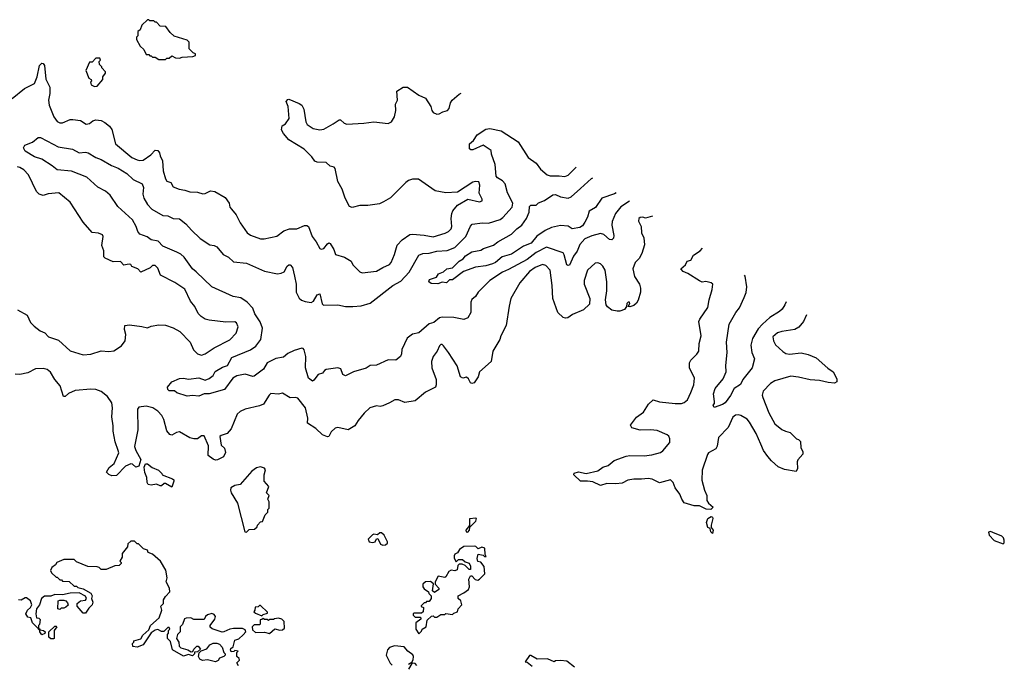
# Model space of a CAD drawing. Extents: x 2239805 to 2396427, y 665731 to 772158.
# Tile 311 of 326: x 2351043 to 2358694, y 764163 to 769170. Entities that reach past the tile are written whole.
import ezdxf

# ---------------------------------------------------------------- set-up
doc = ezdxf.new("R2010")
doc.units = 0

msp = doc.modelspace()

# ---------------------------------------------------------------- linework, layer by layer
at = {"layer": '0CON05XD'}
for points in [[(2352175, 768860), (2352185, 768870), (2352205, 768870), (2352225, 768890), (2352253, 768873), (2352285, 768872.5), (2352305, 768880), (2352387, 768883), (2352408.3, 768891.7), (2352410, 768905), (2352391.7, 768911.7), (2352360, 768945), (2352360, 768995), (2352345, 769010), (2352243, 769043), (2352210.7, 769070.7), (2352178.3, 769118.3), (2352135, 769120), (2352105, 769150), (2352095, 769150), (2352085, 769160), (2352055, 769160), (2352045, 769170), (2352035, 769170), (2351991.7, 769128.3), (2351978.3, 769091.7), (2351961.7, 769078.3), (2351960, 769045), (2351950, 769035), (2351950, 769015), (2351980, 768965), (2352008.3, 768938.3), (2352025, 768900), (2352045, 768900), (2352055, 768890), (2352065, 768890), (2352075, 768880), (2352095, 768880), (2352125, 768860), (2352175, 768860)], [(2351625, 768650), (2351645, 768652.5), (2351690, 768705), (2351690, 768725), (2351710, 768755), (2351710, 768765), (2351680, 768795), (2351680, 768805), (2351663, 768823), (2351660, 768845), (2351670, 768855), (2351665, 768870), (2351635, 768870), (2351605, 768840), (2351585, 768840), (2351557.5, 768775), (2351580, 768715), (2351597.5, 768705), (2351600, 768695), (2351592.5, 768685), (2351597.5, 768665), (2351625, 768650)], [(2350985, 768557.5), (2351081.2, 768635), (2351157.5, 768675), (2351178.8, 768725), (2351196.2, 768815), (2351215, 768832), (2351225, 768830), (2351235.7, 768815), (2351247, 768707), (2351276.7, 768645), (2351276.7, 768596.7), (2351266.2, 768545), (2351272, 768505), (2351307.5, 768415), (2351335, 768378.8), (2351355, 768370), (2351375, 768370), (2351435, 768393.8), (2351455, 768396), (2351515, 768386), (2351559.3, 768359.3), (2351585, 768362.5), (2351610, 768385), (2351635, 768392.5), (2351675, 768387.5), (2351705, 768372.5), (2351741.8, 768341.8), (2351758.1, 768318.1), (2351786.7, 768205), (2351915, 768100.6), (2351955, 768080.6), (2351975, 768075.7), (2352001.2, 768078.8), (2352060.5, 768119.5), (2352094.3, 768155.7), (2352115, 768153.8), (2352130, 768135), (2352133.6, 768113.6), (2352153.3, 768075), (2352157.5, 767995), (2352176, 767935), (2352186.2, 767916.2), (2352217.5, 767905), (2352235, 767872.5), (2352283, 767853), (2352327, 767847), (2352365, 767832.5), (2352425, 767830), (2352465, 767817.5), (2352485, 767820), (2352525, 767840), (2352560, 767835), (2352639.3, 767789.3), (2352670, 767745), (2352676.7, 767715), (2352688.3, 767698.3), (2352725.5, 767655.5), (2352755, 767593.3), (2352811.2, 767515), (2352835.8, 767495.8), (2352915, 767466.7), (2352943, 767467), (2353041.2, 767488.8), (2353095, 767530.8), (2353140, 767545), (2353195, 767546), (2353255, 767572.5), (2353275, 767572.5), (2353287.5, 767565), (2353315.8, 767485.8), (2353346.7, 767445), (2353375, 767392.5), (2353385, 767387.5), (2353405, 767392), (2353435, 767430), (2353445, 767436.7), (2353455, 767432.5), (2353483.3, 767385), (2353497.5, 767345), (2353565.8, 767325.8), (2353617.5, 767295), (2353632.5, 767265), (2353685, 767212.5), (2353703.9, 767203.9), (2353815, 767216), (2353865, 767246.2), (2353915, 767267.5), (2353930, 767285), (2353953.8, 767345), (2353975, 767420), (2354015, 767461.2), (2354075, 767500.8), (2354095, 767504.2), (2354185, 767496.9), (2354255, 767482.9), (2354348.8, 767511.2), (2354375, 767526), (2354394.4, 767545.6), (2354401.4, 767565), (2354395.6, 767625), (2354400.6, 767665), (2354409.4, 767685), (2354445, 767730), (2354525, 767776.2), (2354615, 767756.2), (2354637, 767763), (2354636.7, 767775), (2354612.9, 767822.9), (2354619.2, 767885), (2354610.5, 767910.5), (2354585, 767914.2), (2354565, 767907.5), (2354445, 767831.2), (2354355, 767824), (2354271.7, 767841.7), (2354141.7, 767931.7), (2354095, 767932), (2354065, 767921.2), (2354044.2, 767905.8), (2353923, 767787), (2353870, 767755), (2353839.3, 767740.7), (2353747, 767727), (2353685, 767726.7), (2353625, 767712.5), (2353605, 767720), (2353571.2, 767785), (2353548, 767855), (2353515, 767913.3), (2353494.1, 768014.1), (2353486.7, 768025), (2353455, 768032), (2353425, 768061.2), (2353355, 768063.3), (2353335, 768072.5), (2353312.5, 768105), (2353253.9, 768163.9), (2353135, 768237.5), (2353092.5, 768285), (2353077.5, 768315), (2353082.5, 768345), (2353109.3, 768360.7), (2353136.1, 768403.9), (2353128, 768495), (2353114, 768535), (2353125, 768550), (2353135, 768553.3), (2353215, 768520), (2353235.8, 768505.8), (2353250, 768475), (2353265, 768377.5), (2353276.7, 768355), (2353324.2, 768324.2), (2353375, 768314), (2353405, 768318.8), (2353479.7, 768360.3), (2353525, 768393.3), (2353535, 768393.3), (2353565, 768366.2), (2353585, 768358.8), (2353715.8, 768365.8), (2353795, 768375.7), (2353905, 768362.5), (2353932.7, 768377.3), (2353953.8, 768415), (2353966.7, 768465), (2353963.3, 768515), (2353977.5, 768545), (2353973.3, 768615), (2354023, 768647), (2354055, 768646.7), (2354145, 768583.3), (2354195, 768560), (2354237.5, 768495), (2354244.4, 768465), (2354255, 768448.8), (2354285, 768437.5), (2354301.7, 768438.3), (2354330, 768455), (2354366.1, 768463.9), (2354380.7, 768479.3), (2354391.2, 768525), (2354403.3, 768545), (2354457.9, 768592.1), (2354472.5, 768600)], [(2355781.5, 767759.3), (2355715, 767715.8), (2355672, 767665), (2355647.7, 767602.3), (2355643, 767573), (2355660, 767495), (2355655.8, 767474.2), (2355645, 767460), (2355625, 767462.5), (2355582.7, 767502.7), (2355555, 767508.6), (2355487.6, 767492.4), (2355435, 767466.9), (2355395.4, 767424.6), (2355375, 767371.2), (2355346.8, 767333.2), (2355315, 767263.3), (2355305, 767260), (2355293.8, 767265), (2355274.3, 767344.3), (2355265, 767358.8), (2355135, 767402.5), (2355055, 767362.9), (2354985, 767307.8), (2354841.1, 767228.9), (2354795, 767208.1), (2354696.2, 767143.8), (2354606.2, 767055), (2354585, 767020), (2354555, 766997.5), (2354548.8, 766975), (2354547.5, 766895), (2354525, 766853.3), (2354495, 766841.2), (2354415, 766855.8), (2354325, 766860), (2354305, 766854), (2354261.3, 766818.7), (2354223.4, 766806.6), (2354145, 766738.1), (2354095, 766727.9), (2354054.6, 766695.4), (2354011.2, 766608.8), (2354010, 766575), (2354002.5, 766555), (2353965, 766526.7), (2353905, 766527.5), (2353815, 766485.8), (2353765, 766483.8), (2353735, 766463.8), (2353636.1, 766433.9), (2353575, 766403.3), (2353553.3, 766415), (2353537.7, 766457.7), (2353515, 766466.7), (2353425, 766453.3), (2353410, 766445), (2353395, 766423.3), (2353362.5, 766415), (2353329.3, 766370.7), (2353317, 766363), (2353286.1, 766386.1), (2353263.6, 766466.4), (2353265.4, 766555), (2353253.5, 766605), (2353246.2, 766616.2), (2353235, 766617.5), (2353175, 766601.4), (2353125, 766578), (2353091.9, 766548.1), (2353032.6, 766537.4), (2352964.4, 766505.6), (2352938, 766455), (2352865, 766401.2), (2352855, 766398.8), (2352795, 766416), (2352730, 766405), (2352698.8, 766385), (2352635, 766298), (2352515, 766262.9), (2352475, 766264.2), (2352435, 766245.7), (2352385, 766251.4), (2352343, 766247), (2352265, 766270.8), (2352245, 766287.5), (2352205, 766288), (2352195, 766297.5), (2352192, 766315), (2352225, 766357.5), (2352285, 766383.8), (2352316, 766386), (2352355, 766378), (2352435, 766389.4), (2352485, 766371.2), (2352515, 766382), (2352545, 766406.7), (2352562.1, 766437.9), (2352618.3, 766471.7), (2352657.5, 766485), (2352691.2, 766545), (2352835, 766604.6), (2352878.1, 766635), (2352916.9, 766685), (2352930, 766775), (2352912.4, 766822.4), (2352870.8, 766885), (2352855, 766930), (2352810, 766975), (2352760.7, 767010.7), (2352701.3, 767021.3), (2352535.5, 767095.5), (2352415, 767212.5), (2352385, 767234.2), (2352320, 767325), (2352295, 767348.1), (2352265, 767364.4), (2352155, 767412.2), (2352119.4, 767449.4), (2352065, 767460.8), (2352033.9, 767483.9), (2351975, 767504), (2351960, 767525), (2351948.8, 767565), (2351918, 767615), (2351805, 767720), (2351745, 767808), (2351708.7, 767838.7), (2351649.5, 767869.5), (2351565, 767948), (2351445, 767994), (2351335, 768004.2), (2351296.1, 768036.1), (2351215.5, 768085.5), (2351156.7, 768105), (2351085, 768150), (2351072, 768175), (2351082, 768195), (2351142.2, 768217.8), (2351185, 768256), (2351205, 768256), (2351303.4, 768203.4), (2351341.7, 768181.7), (2351452.5, 768165), (2351505, 768136.2), (2351555, 768142), (2351574, 768136), (2351635, 768099.2), (2351676.2, 768085), (2351755, 768036.9), (2351807, 768017), (2351875, 767974.2), (2351925, 767928), (2351993.9, 767893.9), (2352003.6, 767866.4), (2351999.2, 767815), (2352007.5, 767785), (2352036.2, 767735), (2352069.5, 767699.5), (2352155, 767648.8), (2352195, 767646.7), (2352235, 767626.2), (2352285, 767623.3), (2352333.3, 767585), (2352376.7, 767535), (2352445, 767471.2), (2352520.8, 767420.8), (2352555, 767416.2), (2352575, 767406.2), (2352625, 767346.7), (2352665.8, 767325.8), (2352705, 767290), (2352805, 767279.2), (2352945, 767216.7), (2353045, 767196.2), (2353075, 767201.2), (2353097.3, 767212.7), (2353120, 767255), (2353134.4, 767265.6), (2353145, 767265.7), (2353162.5, 767245), (2353178.3, 767178.3), (2353190, 767115), (2353190, 767055), (2353215, 767007.5), (2353232.7, 766992.7), (2353260.3, 766980.3), (2353307.4, 766972.6), (2353325.8, 766985), (2353355, 767033.3), (2353375, 767040), (2353392.7, 766962.7), (2353402.7, 766952.7), (2353515, 766956), (2353575, 766941.4), (2353631.7, 766941.7), (2353695, 766948.1), (2353765, 766967.1), (2353943.3, 767105), (2354005, 767138.6), (2354069.8, 767210.2), (2354145, 767340), (2354175.7, 767354.3), (2354225, 767356.7), (2354285, 767372.2), (2354365, 767377.8), (2354425, 767399.5), (2354509.4, 767485), (2354544.6, 767565.4), (2354558.3, 767581.7), (2354638.3, 767591.7), (2354685, 767588.5), (2354775, 767619.2), (2354796.3, 767633.7), (2354869.2, 767715), (2354874.2, 767745), (2354832.5, 767825), (2354814.2, 767894.2), (2354795, 767918.8), (2354755, 767942), (2354744.2, 767955), (2354738.6, 768045), (2354710, 768125), (2354706.7, 768155), (2354645, 768196.7), (2354565, 768160), (2354548.3, 768158.3), (2354538.3, 768168.3), (2354537.5, 768205), (2354568.8, 768231.2), (2354596.7, 768275), (2354665, 768318.8), (2354695.9, 768324.1), (2354785, 768308), (2354915, 768221.2), (2354995, 768100), (2355056.2, 768056.2), (2355089.3, 768009.3), (2355141.4, 767965), (2355165, 767956.8), (2355235, 767957.5), (2355278.8, 767951.2), (2355305, 767962), (2355366.9, 768025.6)], [(2351993, 766787), (2352035, 766777.5), (2352065, 766790), (2352125, 766800), (2352175, 766796.7), (2352235, 766776.7), (2352287.7, 766747.7), (2352366.7, 766665), (2352392.5, 766605), (2352423.9, 766573.9), (2352455, 766563.8), (2352485, 766573.8), (2352555, 766622.5), (2352676.8, 766683.2), (2352724, 766735), (2352741.2, 766785), (2352726.7, 766815), (2352715, 766822.5), (2352645, 766821.2), (2352515, 766836.7), (2352485, 766843.3), (2352452.5, 766865), (2352429.3, 766889.3), (2352403.6, 766943.6), (2352368.8, 766985), (2352325.9, 767075.9), (2352248.3, 767128.3), (2352137, 767187), (2352115, 767240), (2352095, 767260), (2352075, 767260), (2352057, 767243), (2351985, 767210), (2351960, 767235), (2351915, 767252.5), (2351905, 767267.5), (2351895, 767272.5), (2351877.5, 767267.5), (2351853, 767263), (2351825, 767292.5), (2351768.3, 767288.3), (2351707, 767317), (2351697.5, 767327.5), (2351697.5, 767375), (2351680, 767415), (2351692.5, 767485), (2351685, 767500), (2351655, 767512.5), (2351605, 767517.5), (2351535, 767597.5), (2351435, 767752.5), (2351346.1, 767826.1), (2351265, 767816.2), (2351225, 767803.3), (2351193.3, 767815), (2351173.8, 767835), (2351111.2, 767965), (2351075, 768003.3), (2351045, 768023.3), (2351025, 768026.7)], [(2355677.8, 767825.9), (2355665, 767818), (2355567.3, 767782.7), (2355518, 767712), (2355467.5, 767682.5), (2355455.8, 767635), (2355435, 767596.2), (2355415, 767570), (2355395, 767555.8), (2355335, 767546.2), (2355305, 767566), (2355245, 767572), (2355175, 767555.8), (2355125, 767532.5), (2355062.1, 767487.9), (2355016, 767435), (2354958.7, 767411.3), (2354865, 767348.8), (2354790.9, 767329.1), (2354740, 767285), (2354717.5, 767275), (2354665, 767258.8), (2354585, 767248.8), (2354492.5, 767215), (2354405, 767150), (2354381.7, 767148.3), (2354360, 767125), (2354325, 767132.5), (2354290.7, 767119.3), (2354240.7, 767120.7), (2354223, 767133), (2354227, 767153), (2354280.5, 767169.5), (2354297.5, 767195), (2354335, 767211.2), (2354362.5, 767235), (2354407, 767243), (2354457.5, 767295), (2354488.3, 767311.7), (2354507.5, 767335), (2354555, 767366), (2354625, 767381.2), (2354646.1, 767393.9), (2354725, 767418), (2354757.5, 767445), (2354865, 767503.8), (2354905, 767546.7), (2354943.8, 767575), (2354980, 767625), (2355001.2, 767675), (2355005, 767720), (2355015, 767730), (2355055, 767730), (2355073, 767747), (2355120, 767765), (2355185, 767810), (2355205, 767812.5), (2355245, 767793.3), (2355305, 767784.3), (2355327.5, 767795), (2355400.2, 767859.8), (2355485, 767936), (2355496.1, 767942.5)], [(2355959.2, 767645.1), (2355905, 767628.8), (2355885.9, 767635.9), (2355865, 767633.8), (2355853.8, 767625), (2355852, 767605), (2355872, 767565), (2355874.3, 767515), (2355892.5, 767475), (2355897.5, 767422.5), (2355876.2, 767355), (2355855.8, 767314.2), (2355825.9, 767284.1), (2355807.5, 767235), (2355820.8, 767175), (2355858, 767115), (2355867.5, 767085), (2355866.2, 767055), (2355847.7, 766992.3), (2355835, 766967.5), (2355815, 766950), (2355785, 766940), (2355771.7, 766941.7), (2355782.5, 766965), (2355780, 766975), (2355770, 766975), (2355760, 766965), (2355758.3, 766941.7), (2355741.2, 766918.8), (2355705, 766906.2), (2355685, 766906.2), (2355645, 766913.3), (2355610, 766940), (2355598.8, 766955), (2355595.9, 766994.1), (2355605.7, 767065), (2355605.5, 767135), (2355590.8, 767225), (2355575, 767256.2), (2355555, 767273.8), (2355535, 767281.2), (2355515, 767280), (2355454, 767225), (2355428.1, 767145), (2355428.6, 767115), (2355472, 767005), (2355470.7, 766959.3), (2355425, 766916), (2355338.7, 766881.3), (2355302.5, 766855), (2355285, 766851.4), (2355265, 766856), (2355224.2, 766895), (2355184.6, 767004.6), (2355181.1, 767105), (2355164.2, 767225), (2355131.3, 767261.3), (2355105, 767269.4), (2355048.8, 767245), (2355003.3, 767215), (2354928.8, 767125), (2354860, 767005), (2354845.7, 766945), (2354823.8, 766795), (2354781.2, 766715), (2354773.6, 766686.4), (2354720, 766595), (2354707.5, 766515), (2354616.7, 766435), (2354604, 766395), (2354575, 766350.8), (2354555, 766344.2), (2354545, 766348.8), (2354530.7, 766380.7), (2354515, 766393.3), (2354485, 766386.7), (2354467.5, 766395), (2354441.2, 766481.2), (2354375.6, 766585.6), (2354335, 766636.7), (2354325, 766646.2), (2354315, 766646.7), (2354305, 766637.5), (2354286.7, 766595), (2354256.2, 766555), (2354242.5, 766515), (2354245.8, 766465), (2354278.8, 766375), (2354280, 766335), (2354273, 766317), (2354195, 766276.7), (2354115, 766210), (2354035, 766196.7), (2353985, 766216.7), (2353956.4, 766216.4), (2353917.5, 766195), (2353865, 766171.2), (2353845, 766166.7), (2353815, 766170), (2353763.9, 766156.1), (2353720, 766115), (2353672.3, 766057.7), (2353645.6, 766014.4), (2353595, 765983.3), (2353515, 766003.3), (2353495, 765996.7), (2353462.3, 765967.7), (2353445, 765932.5), (2353435, 765928.8), (2353394.5, 765944.5), (2353345, 765996), (2353280, 766035), (2353282.9, 766075), (2353264.4, 766155), (2353205, 766230), (2353183.6, 766236.4), (2353143.6, 766233.6), (2353085, 766268.8), (2353055, 766262.5), (2352995, 766266.2), (2352980, 766255), (2352936.2, 766183.8), (2352905, 766171.2), (2352794.1, 766145.9), (2352755, 766126.7), (2352733.6, 766106.4), (2352685, 765992.5), (2352653.6, 765956.4), (2352608.3, 765941.7), (2352598.3, 765931.7), (2352607.5, 765865), (2352633, 765843), (2352640.7, 765809.3), (2352625.9, 765774.1), (2352579.3, 765750.7), (2352565, 765748.8), (2352545, 765756), (2352506.7, 765785), (2352509.3, 765859.3), (2352475, 765936.7), (2352455, 765937.5), (2352425, 765913.3), (2352396.4, 765913.6), (2352365, 765923.3), (2352285, 765968.8), (2352260, 765965), (2352225, 765942.5), (2352209.3, 765949.3), (2352185, 765977.5), (2352162, 766065), (2352146.8, 766096.8), (2352115, 766128.8), (2352077.5, 766155), (2352025, 766167.5), (2351968.3, 766161.7), (2351957.5, 766145), (2351960, 765985), (2351935.9, 765855.9), (2351944.1, 765824.1), (2351983.3, 765755), (2351968.3, 765701.7), (2351944, 765694), (2351918.3, 765718.3), (2351905, 765720), (2351865, 765702.5), (2351795, 765630), (2351758.3, 765628.3), (2351735, 765636.7), (2351717.5, 765655), (2351738.8, 765691.2), (2351777, 765723), (2351813.3, 765805), (2351808.8, 765825), (2351785, 765892.5), (2351768.5, 765975), (2351769.5, 766015), (2351758.1, 766085), (2351764.2, 766155), (2351758, 766195), (2351725, 766243.8), (2351675, 766282.5), (2351635, 766297.1), (2351595, 766301.4), (2351475, 766288.8), (2351423, 766267), (2351397, 766243), (2351383, 766243), (2351356.7, 766325), (2351315, 766376.2), (2351281.7, 766431.7), (2351255, 766452), (2351225, 766462), (2351165, 766458.6), (2351105, 766427.5), (2351045, 766413.3), (2351006.4, 766416.4)], [(2357156.1, 766876.4), (2357132, 766825), (2357097.7, 766782.3), (2357065, 766763.3), (2356965, 766749.2), (2356931.2, 766738.8), (2356894.1, 766705.9), (2356898.8, 766675), (2356916.2, 766645), (2356971.7, 766591.7), (2356995, 766577.5), (2357025, 766571.4), (2357115, 766582.5), (2357168.8, 766568.8), (2357232.7, 766542.7), (2357322.7, 766462.7), (2357362.5, 766435), (2357391.7, 766381.7), (2357391.7, 766358.3), (2357375, 766347.5), (2357325, 766353.3), (2357258.3, 766368.3), (2357185, 766372), (2357094.4, 766394.4), (2357035, 766400.8), (2356910, 766365), (2356876.7, 766345), (2356820, 766285), (2356812, 766255), (2356816, 766235), (2356865, 766117.5), (2356911.7, 766031.7), (2356965, 765987.5), (2356993, 765973), (2357030, 765965), (2357080, 765915), (2357095, 765910), (2357110, 765895), (2357112.5, 765845), (2357127.5, 765815), (2357127.5, 765795), (2357088.3, 765751.7), (2357083.3, 765735), (2357086.1, 765683.9), (2357075, 765660), (2356985, 765677.5), (2356937, 765697), (2356883.6, 765743.6), (2356855, 765777.5), (2356821.2, 765825), (2356802.7, 765872.7), (2356765.7, 765955), (2356714.1, 766044.1), (2356695, 766066.7), (2356645, 766096.2), (2356625, 766101.2), (2356605, 766098.8), (2356585, 766083.3), (2356547.9, 766002.1), (2356473.1, 765925), (2356461.9, 765858.1), (2356451.9, 765838.1), (2356396.2, 765805), (2356386.8, 765793.2), (2356345, 765670), (2356344.1, 765594.1), (2356363.8, 765515), (2356381.2, 765475), (2356383.1, 765435), (2356393.8, 765413.8), (2356431.2, 765385), (2356412.5, 765365), (2356377.9, 765367.9), (2356325, 765394.3), (2356283.9, 765393.9), (2356206.4, 765416.4), (2356188, 765445), (2356173.3, 765485), (2356136.7, 765535), (2356120, 765575), (2356100, 765595), (2356015, 765572.9), (2355958, 765602), (2355925, 765607.5), (2355875, 765600), (2355815, 765600.8), (2355767.7, 765592.3), (2355725, 765571.2), (2355673.9, 765563.9), (2355605, 765566.7), (2355555, 765553.3), (2355495, 765580), (2355455, 765586.2), (2355400, 765585), (2355347.5, 765635), (2355351.7, 765648.3), (2355385, 765658), (2355445, 765646), (2355534.1, 765665.9), (2355574.3, 765695.7), (2355615, 765706.7), (2355663.2, 765746.8), (2355755, 765781.2), (2355785, 765786.2), (2355895, 765782), (2355955, 765789.2), (2356022.3, 765807.7), (2356039.5, 765820.5), (2356094.4, 765885.6), (2356095.8, 765915), (2356086.2, 765935), (2356075, 765946), (2355995, 765978), (2355943.9, 765983.9), (2355865, 765981.2), (2355799.3, 765999.3), (2355788.3, 766021.7), (2355835, 766082.5), (2355889.3, 766120.7), (2355927.5, 766185), (2355965, 766217.5), (2356015, 766201.2), (2356135, 766188.8), (2356185, 766190), (2356205, 766196.7), (2356231.7, 766218.3), (2356258.8, 766275), (2356281.2, 766335), (2356286.7, 766385), (2356247.5, 766465), (2356247.5, 766505), (2356257.5, 766525), (2356305, 766572.5), (2356318.8, 766595), (2356322, 766655), (2356338.8, 766715), (2356320, 766825), (2356326.7, 766845), (2356390, 766935), (2356400, 766995), (2356423.3, 767075), (2356427.5, 767115), (2356415, 767126.7), (2356375, 767136.7), (2356345, 767132.5), (2356325, 767141.2), (2356235, 767200), (2356197.5, 767215), (2356180, 767235), (2356216.7, 767265), (2356230, 767295), (2356258.3, 767301.7), (2356278.3, 767341.7), (2356330, 767375), (2356347.4, 767395.8)], [(2356997.9, 766977.9), (2356988.8, 766955), (2356967.3, 766922.7), (2356945.8, 766904.2), (2356872.1, 766857.9), (2356814.5, 766805.5), (2356781.6, 766768.4), (2356736.9, 766695), (2356722.7, 766642.7), (2356731.2, 766585), (2356753.3, 766535), (2356733.6, 766466.4), (2356661.2, 766375), (2356643, 766337), (2356593.9, 766306.1), (2356565, 766250), (2356523.8, 766195), (2356505, 766181.2), (2356438.3, 766158.3), (2356432.5, 766175), (2356441.7, 766188.3), (2356442.5, 766205), (2356433.8, 766265), (2356446, 766305), (2356508.8, 766381.2), (2356533.3, 766435), (2356530.8, 766485), (2356540, 766585), (2356535.9, 766664.1), (2356555.9, 766804.1), (2356606.7, 766895), (2356635, 766932.5), (2356672.5, 767012.5), (2356688.3, 767051.7), (2356694.1, 767095.9), (2356679.1, 767179.1), (2356673.7, 767186.2)], [(2351026.1, 766916.1), (2351100, 766875), (2351127.7, 766817.7), (2351155, 766790), (2351203, 766753), (2351236.8, 766736.8), (2351265.8, 766705.8), (2351345, 766680), (2351435, 766598), (2351535, 766567.1), (2351595, 766572.9), (2351675, 766599.2), (2351735, 766592.5), (2351773, 766597), (2351832.7, 766637.3), (2351863.3, 766675), (2351867.5, 766725), (2351857.5, 766765), (2351860, 766795), (2351895, 766800), (2351993, 766787)], [(2352225, 765540), (2352175, 765567.5), (2352165, 765567.5), (2352145, 765550), (2352135, 765548.8), (2352105, 765561.2), (2352065, 765553.8), (2352040.7, 765560.7), (2352032.5, 765575), (2352031.2, 765615), (2352014.3, 765654.3), (2352010, 765695), (2352020, 765720), (2352035, 765720), (2352072.9, 765692.9), (2352120.5, 765670.5), (2352147.5, 765645), (2352150, 765635), (2352230, 765605), (2352240, 765595), (2352240, 765585), (2352225, 765540)], [(2352805, 765190), (2352825, 765210), (2352868.3, 765211.7), (2352888.3, 765231.7), (2352890, 765245), (2352915, 765270), (2352928.3, 765271.7), (2352950, 765325), (2352970, 765345), (2352970, 765365), (2352980, 765375), (2352980, 765425), (2352970, 765445), (2352980, 765475), (2352960, 765495), (2352977.5, 765545), (2352943.3, 765585), (2352943.3, 765635), (2352953.3, 765675), (2352945, 765687.5), (2352915, 765697.5), (2352881.7, 765688.3), (2352847, 765663), (2352755, 765560), (2352715, 765552.5), (2352682.5, 765535), (2352680, 765515), (2352686.4, 765496.4), (2352736.2, 765415), (2352793, 765193), (2352805, 765190)], [(2354525, 765190), (2354537.5, 765205), (2354541.7, 765228.3), (2354586.7, 765275), (2354592.5, 765295), (2354588, 765298), (2354536.7, 765293.3), (2354537.5, 765242.5), (2354510, 765205), (2354511.7, 765191.7), (2354525, 765190)], [(2356425, 765180), (2356413, 765193), (2356408.3, 765218.3), (2356390, 765225), (2356380, 765265), (2356388.8, 765295), (2356415, 765310.8), (2356426.7, 765305), (2356428.8, 765295), (2356416.2, 765245), (2356416.7, 765226.7), (2356432.5, 765205), (2356425, 765180)], [(2353865, 765088.5), (2353885, 765090.9), (2353899.5, 765105), (2353900.9, 765115), (2353875.2, 765165.2), (2353855, 765185.3), (2353842, 765185), (2353821.7, 765168.3), (2353795, 765173.3), (2353785, 765169.5), (2353749.5, 765135), (2353757.5, 765115), (2353785, 765108.8), (2353804, 765115), (2353815, 765136.7), (2353825, 765140), (2353847.3, 765097.3), (2353865, 765088.5)], [(2358685, 765100), (2358692.5, 765107.5), (2358693.6, 765126.4), (2358687.5, 765145), (2358675, 765158.6), (2358605, 765188.1), (2358585, 765193.8), (2358571.2, 765188.8), (2358575, 765166.7), (2358615, 765124), (2358685, 765100)], [(2352741.7, 764151.7), (2352730, 764175), (2352750, 764195), (2352748.3, 764208.3), (2352730, 764225), (2352730, 764255), (2352740, 764265), (2352715, 764270), (2352707, 764263), (2352685, 764260), (2352680, 764275), (2352683.6, 764286.4), (2352701.7, 764298.3), (2352715, 764350), (2352745, 764360), (2352778.3, 764391.7), (2352800, 764415), (2352795, 764430), (2352775, 764442.5), (2352705, 764442.5), (2352675, 764437.5), (2352630, 764415), (2352615, 764413.3), (2352538.3, 764438.3), (2352523, 764453), (2352522.5, 764465), (2352559.2, 764515), (2352563.3, 764535), (2352555, 764549.4), (2352535, 764556.9), (2352501.2, 764548.8), (2352486.7, 764535), (2352475, 764510), (2352395, 764510), (2352373, 764523), (2352335, 764522.5), (2352323, 764517), (2352307, 764473), (2352290, 764455), (2352290, 764415), (2352270, 764395), (2352260, 764365), (2352280, 764335), (2352282.5, 764305), (2352295, 764292.5), (2352350, 764275), (2352375, 764260), (2352388.3, 764261.7), (2352395, 764280), (2352420, 764305), (2352430, 764305), (2352448.3, 764281.7), (2352425, 764260), (2352401.7, 764258.3), (2352400, 764245), (2352390, 764235), (2352385, 764230), (2352355, 764240), (2352315, 764226.7), (2352230, 764275), (2352215, 764340), (2352190, 764365), (2352190, 764395), (2352200, 764405), (2352200, 764425), (2352210, 764435), (2352205, 764450), (2352195, 764450), (2352161.7, 764418.3), (2352145, 764417.5), (2352115, 764432.5), (2352095, 764427.5), (2352063.3, 764406.7), (2352002.5, 764315), (2351955, 764297.5), (2351921.7, 764301.7), (2351920, 764325), (2351930, 764335), (2351930, 764345), (2351985, 764360), (2352000.7, 764389.3), (2352045, 764430), (2352060, 764465), (2352127.5, 764525), (2352147.5, 764585), (2352140, 764615), (2352160, 764635), (2352160, 764665), (2352175, 764690), (2352210, 764725), (2352207.5, 764755), (2352180, 764805), (2352187.5, 764835), (2352177.5, 764895), (2352137.5, 764965), (2352075, 765020), (2352041.7, 765031.7), (2352035, 765050), (2352005, 765060), (2351965, 765100), (2351955, 765100), (2351935, 765120), (2351905, 765120), (2351881.7, 765098.3), (2351880, 765075), (2351840, 765025), (2351840, 764995), (2351820, 764965), (2351830, 764955), (2351830, 764945), (2351815, 764930), (2351783, 764927), (2351715, 764900), (2351675, 764900), (2351660, 764915), (2351645, 764920), (2351573, 764923), (2351485, 764960), (2351465, 764977.5), (2351385, 764977.5), (2351330, 764955), (2351320, 764935), (2351293.6, 764916.4), (2351283, 764893), (2351290, 764875), (2351325, 764840), (2351335, 764840), (2351355, 764820), (2351368.3, 764818.3), (2351375, 764810), (2351427, 764807), (2351465, 764770), (2351485, 764770), (2351495, 764760), (2351535, 764750), (2351596.4, 764716.4), (2351606.7, 764695), (2351600, 764675), (2351610, 764645), (2351606.7, 764625), (2351580.7, 764599.3), (2351555, 764560), (2351535, 764560), (2351490, 764615), (2351490, 764635), (2351515, 764657.5), (2351555, 764662.5), (2351562.5, 764675), (2351553, 764693), (2351505, 764717.5), (2351435, 764716.7), (2351375, 764703.3), (2351315, 764706.7), (2351285, 764692.5), (2351235, 764693.3), (2351212.5, 764675), (2351196.7, 764625), (2351173.3, 764595), (2351167.5, 764555), (2351173.6, 764523.6), (2351191.7, 764521.7), (2351201.7, 764511.7), (2351197, 764473), (2351190, 764465), (2351190, 764440), (2351198.3, 764438.3), (2351200, 764430), (2351227, 764427), (2351240, 764415), (2351238.3, 764401.7), (2351215, 764392.5), (2351200, 764415), (2351200, 764430), (2351191.7, 764431.7), (2351190, 764440), (2351142.5, 764485), (2351130, 764525), (2351105, 764530), (2351090, 764555), (2351102.5, 764585), (2351126.4, 764603.6), (2351136.7, 764625), (2351127.5, 764655), (2351095, 764680), (2351085, 764680), (2351055, 764662.5), (2351033, 764663)], [(2354145, 764400), (2354165, 764420), (2354170, 764435), (2354200, 764455), (2354210, 764505), (2354241.7, 764538.3), (2354255, 764540), (2354265, 764530), (2354285, 764530), (2354315, 764550), (2354345, 764550), (2354355, 764557.5), (2354405, 764550), (2354415, 764560), (2354445, 764570), (2354450, 764595), (2354477.5, 764625), (2354470, 764655), (2354450, 764675), (2354450, 764695), (2354495, 764717.5), (2354530, 764745), (2354537.5, 764765), (2354532.5, 764825), (2354545, 764850), (2354555, 764850), (2354581.2, 764821.2), (2354603, 764817), (2354616.4, 764823.6), (2354656.7, 764865), (2354651.7, 764921.7), (2354626.4, 764956.4), (2354601.7, 764961.7), (2354597.5, 764985), (2354605, 765020), (2354645, 765010), (2354655, 765000), (2354668.3, 765001.7), (2354660, 765015), (2354656.4, 765066.4), (2354635, 765072.5), (2354605, 765060), (2354587, 765077), (2354575, 765080), (2354493, 765077), (2354460, 765055), (2354445, 765030), (2354425, 765020), (2354417.5, 765005), (2354418.3, 764988.3), (2354435, 764960), (2354453, 764977), (2354483, 764977), (2354505, 764960), (2354535, 764950), (2354546.4, 764926.4), (2354545, 764900), (2354535, 764900), (2354505, 764930), (2354481.7, 764941.7), (2354458.3, 764941.7), (2354448.3, 764931.7), (2354443, 764897), (2354425, 764890), (2354395, 764893.3), (2354376.7, 764883.3), (2354355, 764842.5), (2354345, 764837.5), (2354295, 764847.5), (2354270, 764805), (2354270, 764785), (2354300, 764755), (2354300, 764745), (2354265, 764720), (2354250, 764735), (2354258.3, 764788.3), (2354235, 764807.5), (2354195, 764803.3), (2354176, 764785), (2354175.7, 764765), (2354185, 764748.8), (2354220, 764725), (2354223, 764713), (2354240, 764695), (2354240, 764675), (2354225, 764650), (2354205, 764650), (2354195, 764640), (2354185, 764640), (2354161.7, 764618.3), (2354161.7, 764611.7), (2354180, 764605), (2354178.3, 764571.7), (2354165, 764560), (2354105, 764560), (2354100, 764555), (2354100, 764545), (2354115, 764530), (2354155, 764530), (2354160, 764525), (2354160, 764515), (2354120, 764485), (2354120, 764435), (2354145, 764400)], [(2351355, 764590), (2351340, 764595), (2351342.5, 764655), (2351355, 764662.5), (2351385, 764662.5), (2351400, 764655), (2351415, 764640), (2351418.3, 764621.7), (2351401.7, 764608.3), (2351385, 764600), (2351365, 764600), (2351355, 764590)], [(2352925, 764540), (2352935, 764550), (2352968.3, 764561.7), (2352968.3, 764568.3), (2352915, 764620), (2352905, 764620), (2352895, 764610), (2352871.7, 764608.3), (2352870, 764585), (2352861.7, 764571.7), (2352875, 764560), (2352925, 764540)], [(2352985, 764402.5), (2353025, 764440), (2353065, 764427.5), (2353085, 764430), (2353100, 764445), (2353097, 764497), (2353080, 764515), (2353055, 764522.5), (2353023, 764517), (2353015, 764510), (2352985, 764510), (2352975, 764502.5), (2352965, 764510), (2352945, 764510), (2352935, 764520), (2352925, 764510), (2352911.7, 764508.3), (2352910, 764475), (2352905, 764470), (2352865, 764470), (2352850, 764455), (2352851.7, 764431.7), (2352875, 764410), (2352945, 764412.5), (2352985, 764402.5)], [(2351305, 764360), (2351285, 764360), (2351270, 764375), (2351270, 764415), (2351315, 764460), (2351325, 764460), (2351330, 764455), (2351310, 764425), (2351310, 764365), (2351305, 764360)], [(2352565, 764182.5), (2352503, 764197), (2352463, 764193), (2352443.6, 764203.6), (2352432.5, 764225), (2352438.3, 764251.7), (2352451.7, 764268.3), (2352497, 764283), (2352520, 764315), (2352545, 764327.5), (2352575, 764327.5), (2352595, 764320), (2352617, 764297), (2352630, 764255), (2352640, 764245), (2352640, 764235), (2352630, 764225), (2352595, 764210), (2352585, 764192.5), (2352565, 764182.5)], [(2354065, 764163.3), (2354090, 764180), (2354100.7, 764199.3), (2354103, 764223), (2354096.4, 764236.4), (2354057.5, 764265), (2354030, 764300), (2353955, 764306.2), (2353915, 764293.8), (2353900, 764275), (2353890, 764235), (2353921.7, 764171.7), (2353936.7, 764156.7)], [(2354127.5, 764155), (2354115, 764170), (2354097, 764173), (2354090, 764170), (2354065, 764126.7)], [(2355355, 764141.2), (2355295, 764187.5), (2355245, 764192.5), (2355205, 764190), (2355195, 764182.5), (2355145, 764206.7), (2355063.6, 764203.6), (2355015, 764232.5), (2355005, 764232.5), (2354971.7, 764181.7), (2354985, 764180), (2355025, 764150)]]:
    msp.add_lwpolyline(points, dxfattribs=at)

doc.saveas('drawing.dxf')
